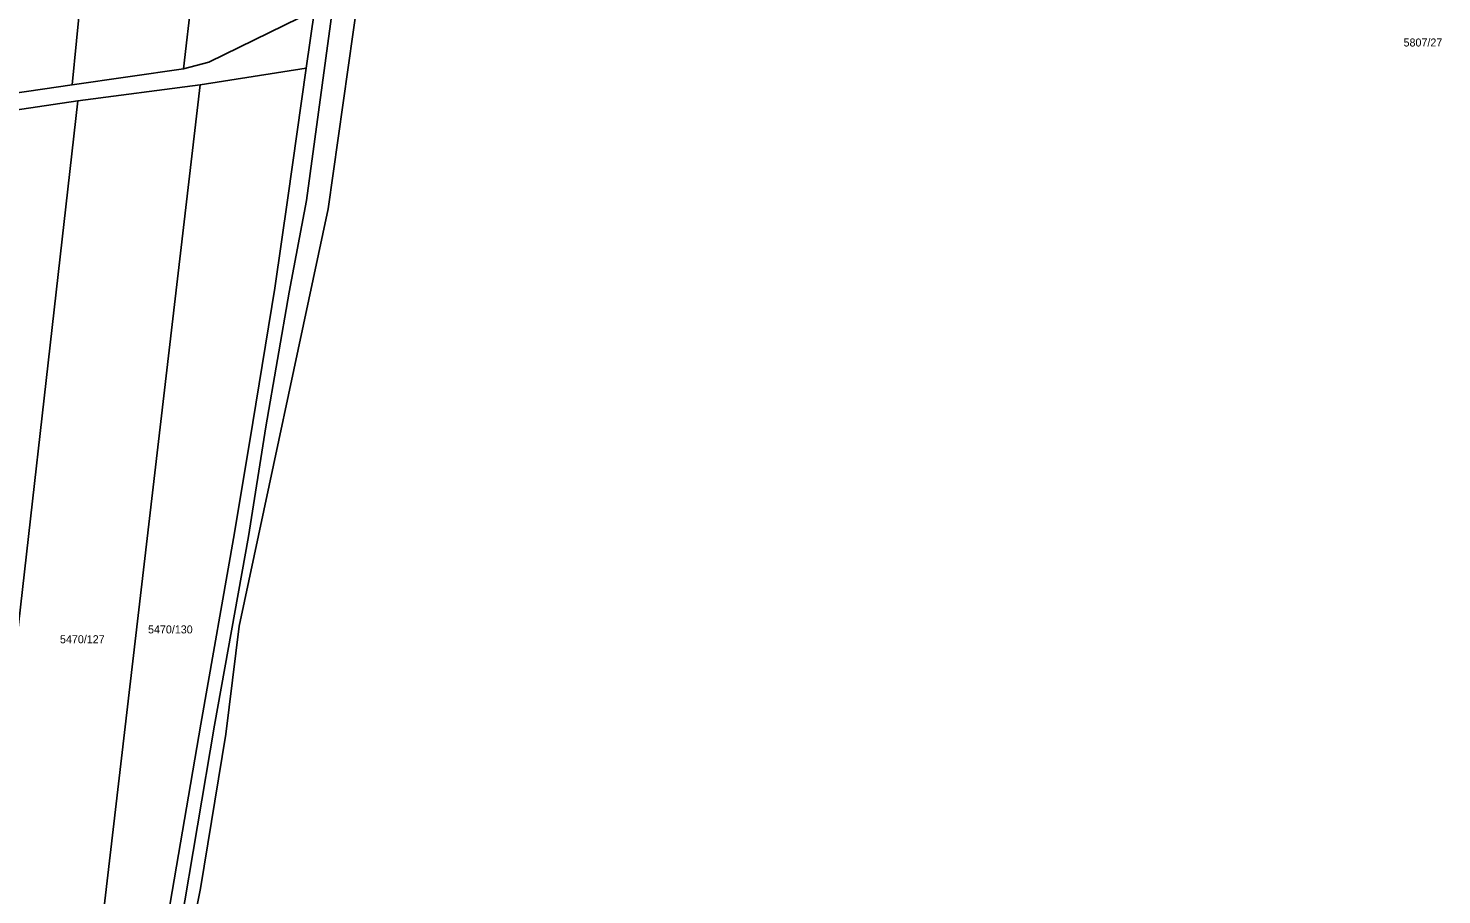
# Model space of a CAD drawing. Extents: x -593183 to -588034, y -1130415 to -1124994.
# Drawn here: x -590898.9 to -590598.7, y -1126133.2 to -1125949.2 of the extents above; entities that cross this region are included whole.
import ezdxf

# ---------------------------------------------------------------- set-up
doc = ezdxf.new("R2010")
doc.units = 0
doc.layers.add('Vrstva 1', color=7, linetype='Continuous')
doc.layers.add('Vrstva 18', color=7, linetype='Continuous')

msp = doc.modelspace()

# ---------------------------------------------------------------- linework, layer by layer
at = {"layer": 'Vrstva 1'}
for p, q in [((-590834.31, -1125679.04), (-590865.87, -1125957.81)), ((-590869.09, -1125751.06), (-590889.51, -1125961.22)), ((-590826, -1125922.76), (-590835.16, -1125987.57)), ((-590833.16, -1125937.13), (-590839.79, -1125985.77)), ((-590860.49, -1125956.4), (-590838.09, -1125945.46)), ((-590838.09, -1125945.46), (-590839.83, -1125957.67)), ((-590865.87, -1125957.81), (-590889.51, -1125961.22)), ((-590865.87, -1125957.81), (-590860.49, -1125956.4)), ((-590862.33, -1125961.23), (-590839.83, -1125957.67)), ((-590839.83, -1125957.67), (-590843.76, -1125985.21)), ((-590946.82, -1125969.5), (-590889.51, -1125961.22)), ((-590862.33, -1125961.23), (-590897.55, -1126262.43)), ((-590888.34, -1125964.66), (-590862.33, -1125961.23)), ((-590888.34, -1125964.66), (-590921.29, -1126254.92)), ((-590902.17, -1125966.68), (-590888.34, -1125964.66)), ((-590843.76, -1125985.21), (-590846.51, -1126004.44)), ((-590835.16, -1125987.57), (-590854.07, -1126076.16)), ((-590839.79, -1125985.77), (-590843.49, -1126005.25)), ((-590846.51, -1126004.44), (-590851.15, -1126032.9)), ((-590843.49, -1126005.25), (-590848.39, -1126033.87)), ((-590851.15, -1126032.9), (-590855.07, -1126056.35)), ((-590848.39, -1126033.87), (-590852.07, -1126057.11)), ((-590855.07, -1126056.35), (-590862.19, -1126096.97)), ((-590852.07, -1126057.11), (-590859.3, -1126097.19)), ((-590854.07, -1126076.16), (-590856.89, -1126099.12)), ((-590862.19, -1126096.97), (-590870.87, -1126147.37)), ((-590859.3, -1126097.19), (-590867.87, -1126147.67)), ((-590856.89, -1126099.12), (-590862.26, -1126131.9)), ((-590862.26, -1126131.9), (-590875.06, -1126193.8))]:
    msp.add_line(p, q, dxfattribs=at)

# ---------------------------------------------------------------- texts
at = {"layer": 'Vrstva 18'}
for s, p in [('5807/27', (-590606.77, -1125953.09)), ('5470/127', (-590892.13, -1126079.81)), ('5470/130', (-590873.43, -1126077.72))]:
    msp.add_text(s, height=1.7, dxfattribs=at).set_placement(p)

doc.saveas('drawing.dxf')
